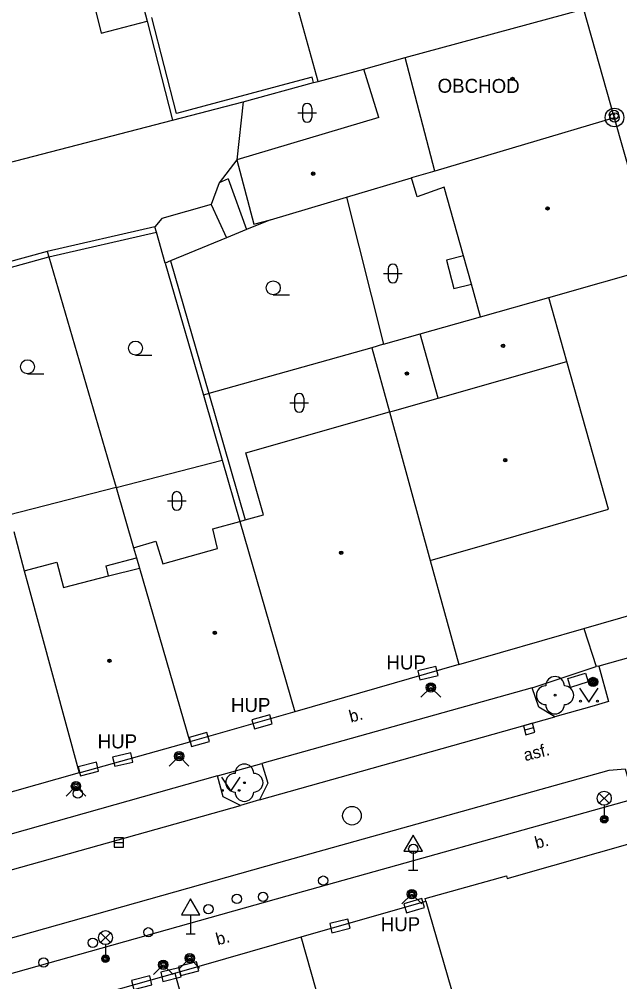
# Model space of a CAD drawing. Extents: x -596229 to -595156, y -1161237 to -1159376.
# Drawn here: x -595440.8 to -595408.6, y -1160704.6 to -1160653 of the extents above; entities that cross this region are included whole.
import ezdxf

# ---------------------------------------------------------------- set-up
doc = ezdxf.new("R2010")
doc.units = 0
for name, color, linetype in [('DOP - kresba z DSPS bez souradnic', 7, 'Continuous'), ('DOP - rozhrani ploch obecne', 7, 'Continuous'), ('Level 22', 7, 'Continuous'), ('Level 24', 7, 'Continuous'), ('Level 25', 7, 'Continuous'), ('Level 27', 7, 'Continuous'), ('Level 28', 7, 'Continuous'), ('Level 31', 7, 'Continuous'), ('Level 33', 7, 'Continuous'), ('Level 34', 7, 'Continuous'), ('Level 36', 7, 'Continuous'), ('Level 39', 7, 'Continuous'), ('slaboproud - povrch.  znaky a tel. budka skut. velikost', 7, 'Continuous'), ('Specificka linie pasportu komunikaci', 7, 'Continuous'), ('TM - budovy zdene_ betonove - VP', 7, 'Continuous'), ('TM - komunikace - VP', 7, 'Continuous'), ('TM - letecke snimky - pomocna linie', 7, 'Continuous'), ('TM - popis objektu', 7, 'Continuous'), ('TM - popis povrchu', 7, 'Continuous'), ('TM - rozhrani ploch obecne - VP', 7, 'Continuous')]:
    doc.layers.add(name, color=color, linetype=linetype)

msp = doc.modelspace()

# ---------------------------------------------------------------- linework, layer by layer
at = {"layer": 'DOP - kresba z DSPS bez souradnic'}
for points in [[(-595436.85, -1160652), (-595436.42, -1160653.72)], [(-595432.38, -1160658.03), (-595433.7, -1160652.89)], [(-595436.42, -1160653.72), (-595433.96, -1160653.09)], [(-595425.11, -1160656.08), (-595426.24, -1160656.39)], [(-595425.03, -1160656.38), (-595425.11, -1160656.08)], [(-595426.24, -1160656.39), (-595432.38, -1160658.03)], [(-595429.61, -1160661.54), (-595428.62, -1160664.26)], [(-595430.52, -1160662.91), (-595429.69, -1160664.7)], [(-595439.23, -1160665.71), (-595433.46, -1160664.4)], [(-595444.79, -1160667.25), (-595439.23, -1160665.71)], [(-595432.71, -1160665.94), (-595430.64, -1160673.05)], [(-595430.64, -1160673.05), (-595428.69, -1160679.82)]]:
    msp.add_lwpolyline(points, dxfattribs=at)
at = {"layer": 'DOP - rozhrani ploch obecne'}
for points in [[(-595434.4, -1160651.37), (-595433.96, -1160653.09)], [(-595433.96, -1160653.09), (-595432.59, -1160658.4)], [(-595428.8, -1160657.4), (-595425.03, -1160656.38)], [(-595425.03, -1160656.38), (-595424.78, -1160656.31)], [(-595432.59, -1160658.4), (-595428.8, -1160657.4)], [(-595428.8, -1160657.4), (-595429.14, -1160660.52)], [(-595463.8, -1160666.49), (-595432.59, -1160658.4)], [(-595429.14, -1160660.52), (-595430.09, -1160661.76)], [(-595430.09, -1160661.76), (-595430.52, -1160662.91)], [(-595429.61, -1160661.54), (-595430.09, -1160661.76)], [(-595423.27, -1160662.52), (-595421.27, -1160670.4)], [(-595430.52, -1160662.91), (-595433.17, -1160663.67)], [(-595433.17, -1160663.67), (-595433.54, -1160664.11)], [(-595427.34, -1160663.73), (-595428.62, -1160664.26)], [(-595433.54, -1160664.11), (-595439.31, -1160665.43)], [(-595433.46, -1160664.4), (-595433.54, -1160664.11)], [(-595432.98, -1160666.05), (-595433.46, -1160664.4)], [(-595428.62, -1160664.26), (-595429.69, -1160664.7)], [(-595429.69, -1160664.7), (-595432.71, -1160665.94)], [(-595439.31, -1160665.43), (-595444.87, -1160666.96)], [(-595439.31, -1160665.43), (-595439.23, -1160665.71)], [(-595439.23, -1160665.71), (-595435.85, -1160677.3)], [(-595432.71, -1160665.94), (-595432.98, -1160666.05)], [(-595432.98, -1160666.05), (-595430.93, -1160673.13)], [(-595421.91, -1160670.59), (-595430.64, -1160673.05)], [(-595430.64, -1160673.05), (-595430.93, -1160673.13)], [(-595430.93, -1160673.13), (-595429.93, -1160676.62)], [(-595435.62, -1160678.08), (-595429.93, -1160676.62)], [(-595429.93, -1160676.62), (-595428.98, -1160679.9)], [(-595435.85, -1160677.3), (-595435.62, -1160678.08)], [(-595435.62, -1160678.08), (-595434.68, -1160681.32)]]:
    msp.add_lwpolyline(points, dxfattribs=at)
at = {"layer": 'Level 22'}
for centre in [(-595412.08, -1160689.22), (-595428.74, -1160693.91)]:
    msp.add_circle(centre, 0.05, dxfattribs=at)
for centre, start, end in [((-595412.08, -1160688.72), 0, 180), ((-595412.58, -1160689.22), 90, 270), ((-595411.58, -1160689.22), 270, 90), ((-595412.08, -1160689.72), 180, 0), ((-595428.74, -1160693.41), 0, 180), ((-595429.24, -1160693.91), 90, 270), ((-595428.24, -1160693.91), 270, 90), ((-595428.74, -1160694.41), 180, 0)]:
    msp.add_arc(centre, 0.5, start, end, dxfattribs=at)
at = {"layer": 'Level 24'}
for points in [[(-595419.325, -1160688.403), (-595418.355, -1160688.163), (-595418.475, -1160687.677), (-595419.445, -1160687.917)], [(-595428.204, -1160691.026), (-595427.241, -1160690.755), (-595427.376, -1160690.274), (-595428.339, -1160690.545)], [(-595431.573, -1160691.976), (-595430.611, -1160691.705), (-595430.747, -1160691.224), (-595431.709, -1160691.495)], [(-595437.523, -1160693.536), (-595436.554, -1160693.289), (-595436.677, -1160692.804), (-595437.646, -1160693.051)], [(-595435.691, -1160693.026), (-595434.717, -1160692.801), (-595434.829, -1160692.314), (-595435.803, -1160692.539)], [(-595420.038, -1160700.882), (-595419.079, -1160700.597), (-595419.222, -1160700.118), (-595420.181, -1160700.403)], [(-595424.047, -1160701.951), (-595423.075, -1160701.714), (-595423.193, -1160701.229), (-595424.165, -1160701.466)], [(-595432.156, -1160704.242), (-595431.185, -1160704.003), (-595431.304, -1160703.518), (-595432.275, -1160703.757)], [(-595433.106, -1160704.562), (-595432.135, -1160704.324), (-595432.254, -1160703.838), (-595433.225, -1160704.076)], [(-595434.664, -1160704.994), (-595433.694, -1160704.751), (-595433.816, -1160704.266), (-595434.786, -1160704.509)]]:
    msp.add_lwpolyline(points, close=True, dxfattribs=at)
at = {"layer": 'Level 25'}
for centre, radius in [((-595408.92, -1160658.1), 0.25), ((-595408.89, -1160658.25), 0.25), ((-595408.92, -1160658.1), 0.0303), ((-595408.89, -1160658.25), 0.0303), ((-595410.04, -1160688.51), 0.25), ((-595410.04, -1160688.51), 0.2), ((-595410.04, -1160688.51), 0.15), ((-595410.04, -1160688.51), 0.1), ((-595410.04, -1160688.51), 0.05)]:
    msp.add_circle(centre, radius, dxfattribs=at)
at = {"layer": 'Level 27'}
for p, q in [((-595413.229, -1160690.962), (-595413.711, -1160691.098)), ((-595435.72, -1160697.11), (-595435.22, -1160697.11))]:
    msp.add_line(p, q, dxfattribs=at)
for points in [[(-595413.297, -1160690.722), (-595413.778, -1160690.857), (-595413.643, -1160691.338), (-595413.162, -1160691.203)], [(-595435.72, -1160697.36), (-595435.22, -1160697.36), (-595435.22, -1160696.86), (-595435.72, -1160696.86)]]:
    msp.add_lwpolyline(points, close=True, dxfattribs=at)
for centre in [(-595408.89, -1160658.25), (-595422.97, -1160695.68)]:
    msp.add_circle(centre, 0.5, dxfattribs=at)
at = {"layer": 'Level 28'}
for centre in [(-595419.68, -1160697.46), (-595424.51, -1160699.16), (-595429.14, -1160700.14), (-595427.74, -1160700.03), (-595430.67, -1160700.69), (-595433.89, -1160701.93), (-595436.87, -1160702.49), (-595439.51, -1160703.55)]:
    msp.add_circle(centre, 0.25, dxfattribs=at)
at = {"layer": 'Level 31'}
for points in [[(-595419.27, -1160689.33), (-595418.74, -1160688.8), (-595418.21, -1160689.33)], [(-595432.77, -1160693.02), (-595432.24, -1160692.49), (-595431.71, -1160693.02)], [(-595438.3, -1160694.63), (-595437.77, -1160694.1), (-595437.24, -1160694.63)], [(-595420.29, -1160700.41), (-595419.76, -1160699.88), (-595419.23, -1160700.41)], [(-595432.2, -1160703.85), (-595431.67, -1160703.32), (-595431.14, -1160703.85)], [(-595433.62, -1160704.2), (-595433.09, -1160703.67), (-595432.56, -1160704.2)]]:
    msp.add_lwpolyline(points, dxfattribs=at)
for centre, radius in [((-595418.74, -1160688.8), 0.25), ((-595418.74, -1160688.8), 0.18), ((-595418.74, -1160688.8), 0.11), ((-595432.24, -1160692.49), 0.25), ((-595432.24, -1160692.49), 0.18), ((-595432.24, -1160692.49), 0.11), ((-595437.77, -1160694.1), 0.25), ((-595437.77, -1160694.1), 0.18), ((-595437.67, -1160694.49), 0.25), ((-595437.77, -1160694.1), 0.11), ((-595419.76, -1160699.88), 0.25), ((-595419.76, -1160699.88), 0.18), ((-595419.76, -1160699.88), 0.11), ((-595431.67, -1160703.32), 0.25), ((-595433.09, -1160703.67), 0.25), ((-595433.09, -1160703.67), 0.18), ((-595433.09, -1160703.67), 0.11), ((-595431.67, -1160703.32), 0.18), ((-595431.67, -1160703.32), 0.11)]:
    msp.add_circle(centre, radius, dxfattribs=at)
at = {"layer": 'Level 33'}
for p, q in [((-595409.705, -1160695.01), (-595409.175, -1160694.48)), ((-595409.705, -1160694.48), (-595409.175, -1160695.01)), ((-595409.44, -1160695.12), (-595409.44, -1160695.87)), ((-595436.455, -1160702.48), (-595435.925, -1160701.95)), ((-595436.455, -1160701.95), (-595435.925, -1160702.48)), ((-595436.19, -1160702.59), (-595436.19, -1160703.34))]:
    msp.add_line(p, q, dxfattribs=at)
for centre, radius in [((-595409.44, -1160694.745), 0.375), ((-595409.44, -1160695.87), 0.2), ((-595409.44, -1160695.87), 0.145), ((-595409.44, -1160695.87), 0.0876), ((-595436.19, -1160702.215), 0.375), ((-595436.19, -1160703.34), 0.2), ((-595436.19, -1160703.34), 0.145), ((-595436.19, -1160703.34), 0.0876)]:
    msp.add_circle(centre, radius, dxfattribs=at)
at = {"layer": 'Level 34'}
for p, q in [((-595419.69, -1160697.582), (-595419.69, -1160698.6)), ((-595419.94, -1160698.6), (-595419.44, -1160698.6)), ((-595431.62, -1160701.002), (-595431.62, -1160702.02)), ((-595431.87, -1160702.02), (-595431.37, -1160702.02))]:
    msp.add_line(p, q, dxfattribs=at)
for points in [[(-595420.19, -1160697.582), (-595419.19, -1160697.582), (-595419.69, -1160696.716)], [(-595432.12, -1160701.002), (-595431.12, -1160701.002), (-595431.62, -1160700.136)]]:
    msp.add_lwpolyline(points, close=True, dxfattribs=at)
at = {"layer": 'Level 36'}
for p, q in [((-595425.876, -1160657.996), (-595424.876, -1160657.996)), ((-595425.626, -1160657.746), (-595425.626, -1160658.246)), ((-595425.126, -1160657.746), (-595425.126, -1160658.246)), ((-595421.026, -1160666.356), (-595421.026, -1160666.856)), ((-595420.526, -1160666.356), (-595420.526, -1160666.856)), ((-595421.276, -1160666.606), (-595420.276, -1160666.606)), ((-595427.19, -1160667.755), (-595426.315, -1160667.755)), ((-595434.58, -1160670.985), (-595433.705, -1160670.985)), ((-595440.37, -1160671.985), (-595439.495, -1160671.985)), ((-595426.296, -1160673.546), (-595425.296, -1160673.546)), ((-595426.046, -1160673.296), (-595426.046, -1160673.796)), ((-595425.546, -1160673.296), (-595425.546, -1160673.796)), ((-595432.866, -1160678.806), (-595431.866, -1160678.806)), ((-595432.616, -1160678.556), (-595432.616, -1160679.056)), ((-595432.116, -1160678.556), (-595432.116, -1160679.056))]:
    msp.add_line(p, q, dxfattribs=at)
for points in [[(-595410.76, -1160688.84), (-595410.26, -1160689.59), (-595409.76, -1160688.84)], [(-595429.97, -1160693.62), (-595429.47, -1160694.37), (-595428.97, -1160693.62)]]:
    msp.add_lwpolyline(points, dxfattribs=at)
for centre, radius in [((-595427.19, -1160667.38), 0.375), ((-595434.58, -1160670.61), 0.375), ((-595440.37, -1160671.61), 0.375), ((-595410.71, -1160689.54), 0.05), ((-595409.811, -1160689.54), 0.05), ((-595429.92, -1160694.32), 0.05), ((-595429.021, -1160694.32), 0.05)]:
    msp.add_circle(centre, radius, dxfattribs=at)
for centre, start, end in [((-595425.376, -1160657.746), 0, 180), ((-595425.376, -1160658.246), 180, 0), ((-595420.776, -1160666.356), 0, 180), ((-595420.776, -1160666.856), 180, 0), ((-595425.796, -1160673.296), 0, 180), ((-595425.796, -1160673.796), 180, 0), ((-595432.366, -1160678.556), 0, 180), ((-595432.366, -1160679.056), 180, 0)]:
    msp.add_arc(centre, 0.25, start, end, dxfattribs=at)
at = {"layer": 'Level 39'}
for centre, radius in [((-595414.36, -1160656.18), 0.09), ((-595414.36, -1160656.18), 0.0398), ((-595425.05, -1160661.26), 0.09), ((-595425.05, -1160661.26), 0.0398), ((-595412.48, -1160663.12), 0.09), ((-595412.48, -1160663.12), 0.0398), ((-595414.87, -1160670.49), 0.09), ((-595414.87, -1160670.49), 0.0398), ((-595420.02, -1160671.98), 0.09), ((-595420.02, -1160671.98), 0.0398), ((-595414.75, -1160676.62), 0.09), ((-595414.75, -1160676.62), 0.0398), ((-595423.55, -1160681.58), 0.09), ((-595423.55, -1160681.58), 0.0398), ((-595430.33, -1160685.87), 0.09), ((-595430.33, -1160685.87), 0.0398), ((-595435.98, -1160687.37), 0.09), ((-595435.98, -1160687.37), 0.0398)]:
    msp.add_circle(centre, radius, dxfattribs=at)
at = {"layer": 'slaboproud - povrch.  znaky a tel. budka skut. velikost'}
msp.add_lwpolyline([(-595411.4, -1160688.33), (-595410.44, -1160688.04), (-595410.3, -1160688.51), (-595411.25, -1160688.81), (-595411.4, -1160688.33)], dxfattribs=at)
at = {"layer": 'Specificka linie pasportu komunikaci'}
msp.add_lwpolyline([(-595410.53, -1160685.64), (-595409.87, -1160687.68)], dxfattribs=at)
at = {"layer": 'TM - budovy zdene_ betonove - VP'}
for points in [[(-595424.78, -1160656.31), (-595426.48, -1160650.19)], [(-595420.12, -1160655.04), (-595410.56, -1160652.44)], [(-595410.56, -1160652.44), (-595408.91, -1160658.26)], [(-595422.34, -1160655.65), (-595420.12, -1160655.04)], [(-595418.53, -1160661.12), (-595420.12, -1160655.04)], [(-595424.78, -1160656.31), (-595422.34, -1160655.65)], [(-595421.53, -1160658.25), (-595429.14, -1160660.52)], [(-595408.91, -1160658.26), (-595418.53, -1160661.12)], [(-595408.91, -1160658.26), (-595406.63, -1160666.26)], [(-595429.14, -1160660.52), (-595428.24, -1160663.97)], [(-595418.53, -1160661.12), (-595419.78, -1160661.48)], [(-595423.27, -1160662.52), (-595419.78, -1160661.48)], [(-595419.48, -1160662.51), (-595419.78, -1160661.48)], [(-595418.02, -1160661.99), (-595419.48, -1160662.51)], [(-595416.99, -1160665.67), (-595418.02, -1160661.99)], [(-595427.34, -1160663.73), (-595423.27, -1160662.52)], [(-595428.24, -1160663.97), (-595427.34, -1160663.73)], [(-595416.56, -1160667.19), (-595416.99, -1160665.67)], [(-595412.42, -1160667.9), (-595406.63, -1160666.26)], [(-595416.07, -1160668.93), (-595416.56, -1160667.19)], [(-595416.07, -1160668.93), (-595412.42, -1160667.9)], [(-595411.45, -1160671.33), (-595412.42, -1160667.9)], [(-595419.31, -1160669.85), (-595416.07, -1160668.93)], [(-595421.27, -1160670.4), (-595419.31, -1160669.85)], [(-595418.35, -1160673.29), (-595419.31, -1160669.85)], [(-595421.27, -1160670.4), (-595421.91, -1160670.59)], [(-595421.91, -1160670.59), (-595420.96, -1160674.03)], [(-595418.35, -1160673.29), (-595411.45, -1160671.33)], [(-595409.21, -1160679.24), (-595411.45, -1160671.33)], [(-595420.68, -1160673.95), (-595418.35, -1160673.29)], [(-595428.67, -1160676.22), (-595420.96, -1160674.03)], [(-595420.96, -1160674.03), (-595420.68, -1160673.95)], [(-595420.96, -1160674.03), (-595418.77, -1160681.99)], [(-595427.71, -1160679.55), (-595428.67, -1160676.22)], [(-595412.99, -1160680.33), (-595409.21, -1160679.24)], [(-595430.44, -1160680.3), (-595428.98, -1160679.9)], [(-595428.98, -1160679.9), (-595428.69, -1160679.82)], [(-595428.98, -1160679.9), (-595426.03, -1160690.11)], [(-595428.69, -1160679.82), (-595427.71, -1160679.55)], [(-595430.18, -1160681.36), (-595430.44, -1160680.3)], [(-595415.35, -1160681.01), (-595412.99, -1160680.33)], [(-595441.11, -1160680.45), (-595440.54, -1160682.56)], [(-595434.68, -1160681.32), (-595433.49, -1160680.97)], [(-595434.68, -1160681.32), (-595434.53, -1160681.86)], [(-595433.49, -1160680.97), (-595433.12, -1160682.17)], [(-595433.12, -1160682.17), (-595430.18, -1160681.36)], [(-595418.77, -1160681.99), (-595415.35, -1160681.01)], [(-595434.53, -1160681.86), (-595434.37, -1160682.4)], [(-595440.54, -1160682.56), (-595438.79, -1160682.08)], [(-595438.79, -1160682.08), (-595438.44, -1160683.44)], [(-595436.02, -1160682.82), (-595434.37, -1160682.4)], [(-595434.37, -1160682.4), (-595431.67, -1160691.72)], [(-595418.77, -1160681.99), (-595417.24, -1160687.57)], [(-595440.54, -1160682.56), (-595440.35, -1160683.26)], [(-595438.44, -1160683.44), (-595436.02, -1160682.82)], [(-595440.35, -1160683.26), (-595437.6, -1160693.38)], [(-595410.53, -1160685.64), (-595407.63, -1160684.8)], [(-595417.24, -1160687.57), (-595410.53, -1160685.64)], [(-595417.24, -1160687.57), (-595426.03, -1160690.11)], [(-595426.03, -1160690.11), (-595431.67, -1160691.72)], [(-595437.6, -1160693.38), (-595431.67, -1160691.72)], [(-595437.6, -1160693.38), (-595443.35, -1160695)], [(-595414.65, -1160699.04), (-595407.3, -1160696.95)], [(-595419.04, -1160700.12), (-595414.69, -1160698.9)], [(-595414.69, -1160698.9), (-595414.65, -1160699.04)], [(-595425.69, -1160702.18), (-595419, -1160700.26)], [(-595419, -1160700.26), (-595419.04, -1160700.12)], [(-595419, -1160700.26), (-595416.3, -1160709.64)], [(-595432.46, -1160704.12), (-595425.69, -1160702.18)], [(-595422.71, -1160712.72), (-595425.69, -1160702.18)], [(-595438.18, -1160705.73), (-595432.46, -1160704.12)], [(-595432.46, -1160704.12), (-595429.88, -1160713.56)]]:
    msp.add_lwpolyline(points, dxfattribs=at)
at = {"layer": 'TM - komunikace - VP'}
for points in [[(-595402.61, -1160685.67), (-595409.74, -1160687.66)], [(-595409.74, -1160687.66), (-595409.21, -1160689.56), (-595410.1, -1160689.83), (-595412.09, -1160690.37)], [(-595413.3, -1160688.82), (-595427.8, -1160692.88)], [(-595412.09, -1160690.37), (-595412.95, -1160689.86), (-595413.3, -1160688.82)], [(-595427.8, -1160692.88), (-595427.49, -1160693.94), (-595427.93, -1160694.83)], [(-595430.18, -1160693.55), (-595450, -1160699.13)], [(-595428.95, -1160695.13), (-595429.87, -1160694.66), (-595430.18, -1160693.55)], [(-595461.62, -1160709.89), (-595444.57, -1160705.07), (-595426.44, -1160699.97), (-595407.91, -1160694.8)], [(-595427.93, -1160694.83), (-595428.95, -1160695.13)]]:
    msp.add_lwpolyline(points, dxfattribs=at)
at = {"layer": 'TM - letecke snimky - pomocna linie'}
for points in [[(-595421.53, -1160658.25), (-595422.34, -1160655.65)], [(-595435.62, -1160678.08), (-595441.38, -1160679.56)], [(-595427.93, -1160694.83), (-595412.09, -1160690.37)], [(-595450.16, -1160701.09), (-595435.51, -1160696.97), (-595428.95, -1160695.13)]]:
    msp.add_lwpolyline(points, dxfattribs=at)
at = {"layer": 'TM - rozhrani ploch obecne - VP'}
for points in [[(-595416.99, -1160665.67), (-595417.9, -1160665.9), (-595417.5, -1160667.42), (-595416.56, -1160667.19)], [(-595436.02, -1160682.82), (-595436.16, -1160682.28), (-595434.53, -1160681.86)], [(-595413.3, -1160688.82), (-595409.87, -1160687.68)], [(-595409.74, -1160687.66), (-595409.87, -1160687.68)], [(-595461.62, -1160707.98), (-595445.03, -1160703.3), (-595426.9, -1160698.18), (-595409.18, -1160693.23), (-595408.32, -1160693.17), (-595407.86, -1160694.79)], [(-595430.18, -1160693.55), (-595427.8, -1160692.88)]]:
    msp.add_lwpolyline(points, dxfattribs=at)

# ---------------------------------------------------------------- texts
at = {"layer": 'TM - popis objektu'}
msp.add_text('OBCHOD', height=0.75, rotation=359.78, dxfattribs=at).set_placement((-595418.38, -1160656.92))
for p in [(-595421.12, -1160687.84), (-595429.46, -1160690.12), (-595436.61, -1160692.07), (-595421.43, -1160701.87)]:
    msp.add_text('HUP', height=0.75, dxfattribs=at).set_placement(p)
at = {"layer": 'TM - popis povrchu'}
for s, rotation, p in [('b.', 14.8144, (-595423.03, -1160690.69)), ('asf.', 14.0362, (-595413.68, -1160692.76)), ('b.', 14.8144, (-595413.07, -1160697.46)), ('b.', 14.8144, (-595430.17, -1160702.63))]:
    msp.add_text(s, height=0.65, rotation=rotation, dxfattribs=at).set_placement(p)

doc.saveas('drawing.dxf')
